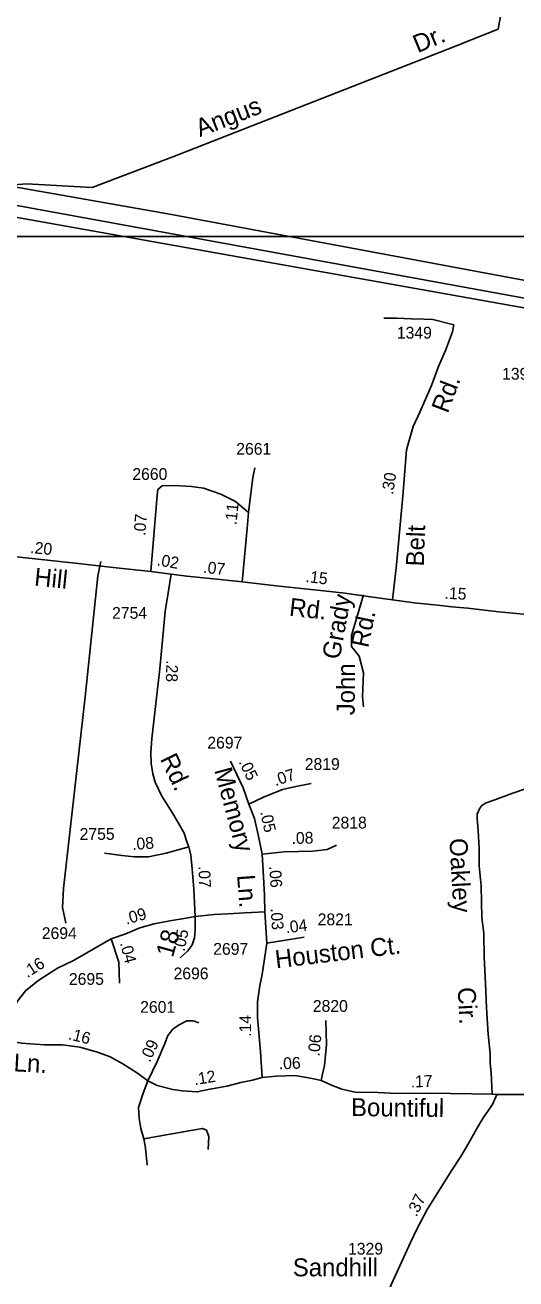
# Model space of a CAD drawing. Extents: x 2290055 to 2389491, y 66597 to 237875.
# Drawn here: x 2319190 to 2321796, y 201202 to 207852 of the extents above; entities that cross this region are included whole.
import ezdxf

# ---------------------------------------------------------------- set-up
doc = ezdxf.new("R2010")
doc.units = 0
for name, color, linetype in [('Exist Boundary Political Urban Extension UEB', 7, 'Continuous'), ('Exist Road Non-System Type 51', 7, 'Continuous'), ('Exist Road Non-System Type 51 Label', 7, 'Continuous'), ('Exist Road Secondary Mileage Hundredths English Label', 7, 'Continuous'), ('Exist Road Secondary Type 51 Attributed', 7, 'Continuous'), ('Exist Road Secondary Type 51 Label', 7, 'Continuous'), ('Exist Road Secondary Type 51 Number Label', 7, 'Continuous'), ('Exist Utilities Electrical Transmission Line', 7, 'Continuous'), ('Map Preparation Inset Cut Line', 7, 'Continuous')]:
    doc.layers.add(name, color=color, linetype=linetype)

msp = doc.modelspace()

# ---------------------------------------------------------------- linework, layer by layer
at = {"layer": 'Exist Boundary Political Urban Extension UEB'}
msp.add_lwpolyline([(2322045.3, 206460.6), (2319967.3, 206846.8), (2316470, 207462), (2316449.6, 207384.5)], dxfattribs=at)
at = {"layer": 'Exist Road Non-System Type 51'}
for points in [[(2321513.8, 207756.5), (2321700.9, 207830), (2321730.5, 207985.1)], [(2318122, 206375.6), (2318180.3, 206783.8), (2318238.6, 206822.7), (2318322.8, 206855.1), (2318387.5, 206874.6), (2318445.8, 206874.6), (2318517, 206926.4), (2318575.3, 206945.9), (2318646.5, 206952.3), (2318737.2, 206926.4), (2318827.9, 206952.3), (2318957.4, 206991.2), (2319197, 207010.7), (2319546.7, 206991.2), (2319974.1, 207153.2), (2321515.3, 207755.9)], [(2321093.9, 206297.4), (2321163.9, 206298.2), (2321242.1, 206293.3), (2321308.2, 206291.9), (2321354.3, 206289.7), (2321465.4, 206262.6)], [(2319890.5, 205356.4), (2319895.2, 205389.5), (2319917.9, 205408.9), (2319982.7, 205409.8), (2320073.1, 205405.7), (2320137.8, 205396), (2320228.4, 205363.6), (2320306, 205324.8), (2320375.2, 205267.1)], [(2319591.9, 205006.6), (2319576.1, 204930.3), (2319509.5, 204288.7), (2319392.9, 203272.1), (2319388.8, 203172.1), (2319405.4, 203088.8)], [(2320986, 204830.7), (2320923.1, 204615.3), (2320923.1, 204557), (2320963.9, 204504.5), (2320987.2, 204417.1), (2320981.3, 204288.8), (2320987.2, 204236.3)], [(2319841.7, 202253), (2319817.1, 202188.3), (2319792.4, 202111.2), (2319795.5, 202052.6), (2319804.8, 202000.2), (2319820.2, 201944.7), (2319829.4, 201895.4), (2319838.7, 201806)], [(2319820.2, 201944.7), (2320029.7, 201981.7), (2320131.4, 202000.2), (2320152.9, 201991), (2320165.2, 201957.1), (2320162.2, 201889.2)]]:
    msp.add_lwpolyline(points, dxfattribs=at)
at = {"layer": 'Exist Road Secondary Type 51 Attributed'}
msp.add_line((2320472.6, 202982.2), (2320671, 203014.9), dxfattribs=at)
for points in [[(2321140.9, 204803.9), (2321160.8, 204989.6), (2321196.8, 205375.3), (2321215.5, 205599.8), (2321250.6, 205723.8), (2321288, 205803.3), (2321310.3, 205855.2), (2321347.7, 205939.7), (2321383.9, 206041.9), (2321421.3, 206126.1), (2321459.1, 206225.9), (2321465.4, 206262.6)], [(2320342.2, 204899), (2320369.1, 205181.5), (2320375.2, 205267.1), (2320399.2, 205452.9), (2320409.8, 205503.3)], [(2319856.7, 204953.8), (2319879.8, 205231.9), (2319890.5, 205356.4)], [(2319856.7, 204953.8), (2319657.7, 204974.6), (2319470.9, 204996.5), (2319243.7, 205021.2), (2318942, 205053.6), (2318814.4, 205066.9)], [(2319964.6, 204940.2), (2319856.7, 204953.8)], [(2319964.6, 204940.2), (2319934.2, 204742.8), (2319905.1, 204438.7), (2319875.9, 204176.2), (2319862.5, 204068.9), (2319857.9, 203991.8), (2319859.5, 203936.3), (2319867.2, 203880.8), (2319879.5, 203836.1), (2319914.9, 203762.1), (2319970.4, 203675.8), (2320004.3, 203618.8), (2320035.1, 203566.4), (2320047.4, 203526.3), (2320059.7, 203493.9)], [(2320342.2, 204899), (2320225.3, 204912.2), (2320048.4, 204929.5), (2319964.6, 204940.2)], [(2321140.9, 204803.9), (2321086.5, 204811.3), (2320923.1, 204834.4), (2320888.5, 204838.4), (2320773.3, 204852.2), (2320657.8, 204864.4), (2320523.5, 204877.6), (2320447.9, 204886.3), (2320342.2, 204899)], [(2321929.5, 204718.4), (2321704.7, 204740.9), (2321539.8, 204759.4), (2321454.9, 204767.5), (2321379.3, 204775.5), (2321255.4, 204788.2), (2321140.9, 204803.9)], [(2320377.8, 203720.5), (2320347.2, 203806.6), (2320279.6, 203949.1)], [(2320377.8, 203720.5), (2320454.9, 203757.5), (2320556.5, 203797.6), (2320627.4, 203813), (2320708.2, 203829.3)], [(2321670.1, 202181.9), (2321663.4, 202294.8), (2321659.5, 202347.2), (2321659.6, 202397.2), (2321649.1, 202500.5), (2321639.1, 202639.9), (2321636.7, 202728.2), (2321633.8, 202770), (2321626.6, 202908.2), (2321625.2, 203036.6), (2321615.1, 203117.4), (2321610.7, 203286.4), (2321600.7, 203393.2), (2321600.7, 203486.3), (2321594.9, 203578.7), (2321590.6, 203643.6), (2321590.4, 203667.7), (2321602.2, 203695.9), (2321613.9, 203712.4), (2321637.4, 203726.5), (2321684.5, 203743), (2321773.6, 203776.3), (2321851.5, 203803.7)], [(2320448.7, 203455.4), (2320430.2, 203541.7), (2320408.6, 203643.5), (2320377.8, 203720.5)], [(2320059.7, 203493.9), (2319938, 203460), (2319845.6, 203441.5), (2319770.1, 203441.5), (2319703.9, 203447.7), (2319611.4, 203460)], [(2320059.7, 203493.9), (2320069, 203449.2), (2320076.7, 203376.8), (2320085.9, 203268.9), (2320092.1, 203124)], [(2320448.7, 203455.4), (2320565.8, 203467.7), (2320716.8, 203470.8), (2320793.8, 203480.1), (2320842.3, 203503.5)], [(2320461.8, 203148.6), (2320461, 203236.5), (2320454.9, 203335.2), (2320448.7, 203455.4)], [(2320092.1, 203124), (2320193.7, 203134.8), (2320266.2, 203139.4), (2320357, 203144), (2320461.8, 203148.6)], [(2320472.6, 202982.2), (2320461.8, 203148.6)], [(2319647.6, 203005.3), (2319724.7, 203033), (2319798.6, 203063.9), (2319875.6, 203085.4), (2319958.8, 203100.9), (2320045.1, 203116.3), (2320092.1, 203124)], [(2320092.1, 203124), (2320093.5, 203090.9), (2320093.5, 203053.4), (2320089.3, 203011.7), (2320076.8, 202974.2), (2320079.3, 202976.1), (2320051.8, 202940.9), (2320012.3, 202905.5)], [(2319053, 202471.9), (2319148.3, 202673.2), (2319194.3, 202732.8), (2319262.5, 202786.4), (2319361.1, 202851.1), (2319447.4, 202891.2), (2319647.6, 203005.3)], [(2319647.6, 203005.3), (2319687.7, 202882), (2319690.8, 202771)], [(2320448.7, 202271.5), (2320439.5, 202407.2), (2320424.1, 202589.1), (2320424.1, 202672.3), (2320436.4, 202758.6), (2320448.7, 202817.2), (2320472.6, 202982.2)], [(2319841.7, 202253), (2319891, 202354.8), (2319932, 202451.8), (2319946.9, 202493.8), (2319974.2, 202527.4), (2320005, 202549), (2320048.2, 202570.6), (2320082.1, 202570.6), (2320112.9, 202561.3)], [(2320760.8, 202254), (2320767.4, 202280.5), (2320779, 202333.6), (2320789.3, 202445.8), (2320785.8, 202573.4)], [(2319841.7, 202253), (2319786.3, 202293.1), (2319709.3, 202342.4), (2319641.5, 202379.4), (2319573.7, 202404.1), (2319481.3, 202431.8), (2319388.8, 202444.2), (2319293.3, 202444.2), (2319170.1, 202453.4), (2319053, 202471.9)], [(2320760.8, 202254), (2320722.2, 202263.7), (2320623, 202280.9), (2320522.6, 202277.7), (2320448.7, 202271.5)], [(2320448.7, 202271.5), (2320396.3, 202256.1), (2320334.7, 202243.8), (2320260.8, 202225.3), (2320162.2, 202206.8), (2320103.6, 202194.5), (2320023.5, 202200.6), (2319974.2, 202206.8), (2319891, 202228.4), (2319841.7, 202253)], [(2321670.1, 202181.9), (2321339.1, 202188.3), (2321243.6, 202185.2), (2321129.6, 202188.3), (2321061.8, 202191.4), (2320941.7, 202193.3), (2320870.9, 202208.5), (2320817.2, 202230.3), (2320790, 202241.9), (2320760.8, 202254)], [(2321694.6, 202180.1), (2321671.6, 202128), (2321624.6, 202061.2), (2321587.8, 202000.5), (2321545.1, 201924), (2321503.2, 201852.3), (2321455.8, 201779.2), (2321325.2, 201569.9), (2321270.9, 201469), (2321236.2, 201396.4), (2321085.2, 201066), (2321051.4, 200992.9), (2321047.3, 200965.8), (2321046, 200914.9), (2321051.4, 200879.8), (2321074.4, 200837.8), (2321102.8, 200792.6), (2321129.9, 200739.8), (2321190.7, 200649.1), (2321242.1, 200572), (2321311.2, 200478.9)], [(2322299.9, 202173.1), (2322177.5, 202176.6), (2322006, 202174.9), (2321860.8, 202180.1), (2321694.6, 202180.1), (2321670.1, 202181.9)]]:
    msp.add_lwpolyline(points, dxfattribs=at)
at = {"layer": 'Exist Utilities Electrical Transmission Line'}
for p, q in [((2316449.6, 207384.5), (2322034.7, 206368.9)), ((2322023.8, 206319), (2316431.4, 207315.2))]:
    msp.add_line(p, q, dxfattribs=at)
at = {"layer": 'Map Preparation Inset Cut Line'}
msp.add_lwpolyline([(2316877.7, 206729.9), (2331165.3, 206729.9), (2331165.3, 197552.6), (2316877.7, 197552.6)], close=True, dxfattribs=at)

# ---------------------------------------------------------------- texts
at = {"layer": 'Exist Road Non-System Type 51 Label'}
for s, rotation, p in [('Dr.', 22.7107, (2321273.9, 207702.6)), ('Angus', 21.23411, (2320117.8, 207257.1)), ('Grady', 79.65681, (2320859.5, 204483.5)), ('Rd.', 78.31019, (2321011.2, 204545.8)), ('John', 89.51936, (2320939.3, 204191.3))]:
    msp.add_text(s, height=95, rotation=rotation, dxfattribs=at).set_placement(p)
msp.add_text('Sandhill', height=95, dxfattribs=at).set_placement((2320611, 201216.3))
at = {"layer": 'Exist Road Secondary Mileage Hundredths English Label'}
for s, rotation, p in [('.30', 80.96314, (2321142.9, 205359.1)), ('.11', 83.74633, (2320311.2, 205198.7)), ('.07', 85.96633, (2319828.3, 205141.6)), ('.20', 354.54167, (2319214.9, 205052.1)), ('.02', 350.05023, (2319886.4, 204987.4)), ('.07', 353.96636, (2320133.2, 204947.3)), ('.15', 353.03595, (2320676.8, 204898.7)), ('.15', 356.82932, (2321415.5, 204809.9)), ('.28', 268.52022, (2319940, 204484.4)), ('.05', 295.38386, (2320322.8, 203944.5)), ('.07', 18.27206, (2320519.4, 203815.5)), ('.05', 281.96894, (2320437.7, 203679.3)), ('.08', 3.95967, (2319760.1, 203477)), ('.08', 1.16965, (2320604.9, 203508.9)), ('.07', 272.06325, (2320110.1, 203391.7)), ('.06', 273.57422, (2320485.9, 203391.7)), ('.09', 15.68452, (2319727.8, 203081.2)), ('.03', 273.70629, (2320493.2, 203167.5)), ('.04', 6.98572, (2320576, 203035.2)), ('.05', 78.69701, (2320035.6, 202936)), ('.04', 284.37327, (2319693.2, 202983.1)), ('.16', 32.39573, (2319202, 202797.3)), ('.14', 90.00002, (2320390, 202486.5)), ('.16', 345.75506, (2319415.4, 202474.2)), ('.06', 84.72945, (2320752.5, 202380.8)), ('.09', 64.63319, (2319851.6, 202347.6)), ('.06', 1.81234, (2320537.6, 202313.9)), ('.12', 9.21622, (2320090.7, 202230.1)), ('.17', 1.84841, (2321237.6, 202217.7)), ('.37', 63.78751, (2321267.5, 201527.9))]:
    msp.add_text(s, height=62.5, rotation=rotation, dxfattribs=at).set_placement(p)
at = {"layer": 'Exist Road Secondary Type 51 Label'}
for s, rotation, p in [('Rd.', 69.22077, (2321433.2, 205788.7)), ('Belt', 87.9812, (2321306.5, 204980)), ('Hill', 354.24867, (2319235.5, 204880)), ('Rd.', 353.74685, (2320588.7, 204719.9)), ('Rd.', 295.60287, (2319904.2, 203960.2)), ('Memory', 285.2445, (2320193.2, 203900.8)), ('Oakley', 273.08805, (2321442.5, 203537.6)), ('Ln.', 274.33444, (2320315.1, 203343.5)), ('18', 74.79314, (2319974.2, 202903.2)), ('Houston Ct.', 6.81631, (2320522.6, 202849.4)), ('Cir.', 273.01476, (2321486.1, 202747.4)), ('Ln.', 356.98486, (2319127.5, 202303.7)), ('Bountiful', 359.38099, (2320919.8, 202066.2))]:
    msp.add_text(s, height=95, rotation=rotation, dxfattribs=at).set_placement(p)
at = {"layer": 'Exist Road Secondary Type 51 Number Label'}
for s, p in [('1349', (2321163.5, 206189.2)), ('1392', (2321722.2, 205971.4)), ('2661', (2320310.8, 205573.3)), ('2660', (2319759.2, 205439.9)), ('2754', (2319651.7, 204703.3)), ('2697', (2320157.3, 204015.1)), ('2819', (2320674.5, 203901.8)), ('2818', (2320817.9, 203591)), ('2755', (2319479.2, 203530.9)), ('2821', (2320743.1, 203078.1)), ('2694', (2319278.4, 203004.9)), ('2697', (2320188.5, 202921.4)), ('2695', (2319422.4, 202761.9)), ('2696', (2319977.9, 202791.3)), ('2601', (2319800.7, 202613.6)), ('2820', (2320717.4, 202618.7)), ('1329', (2320904.3, 201331.3))]:
    msp.add_text(s, height=62.5, dxfattribs=at).set_placement(p)

doc.saveas('drawing.dxf')
